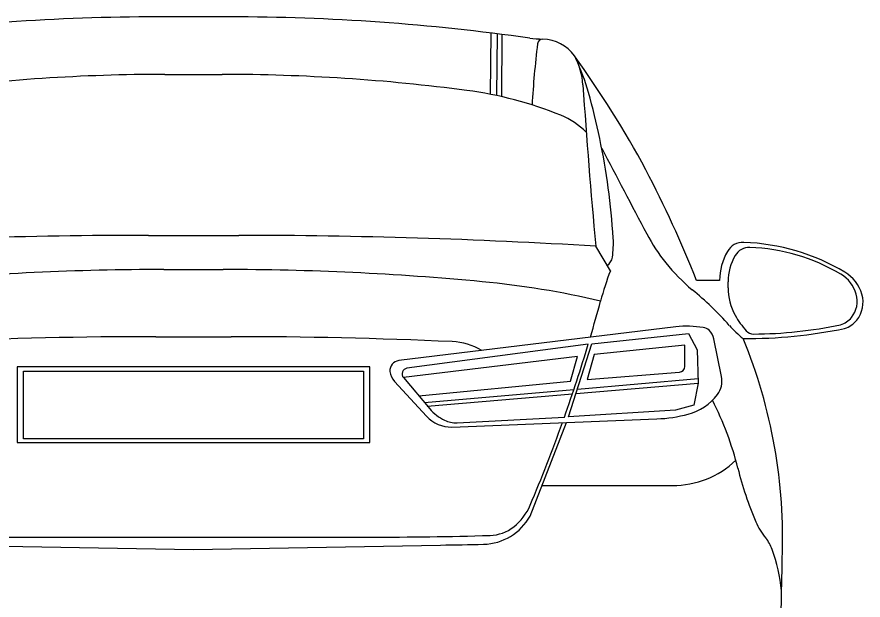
# Model space of a CAD drawing. Extents: x 10133 to 2270741, y 5363 to 1733450.
# Drawn here: x 33928.9 to 34015.9, y 10357.6 to 10417.7 of the extents above; entities that cross this region are included whole.
import ezdxf

# ---------------------------------------------------------------- set-up
doc = ezdxf.new("R2010")
doc.units = 0
doc.layers.add('StdDetailLabel', color=7, linetype='Continuous')

msp = doc.modelspace()

# ---------------------------------------------------------------- linework, layer by layer
at = {"layer": 'StdDetailLabel'}
for p, q in [((33977.572, 10409.693), (33977.64, 10415.999)), ((33978.22, 10409.56), (33978.287, 10415.917)), ((33978.729, 10409.448), (33978.793, 10415.853)), ((33989.906, 10391.543), (33988.409, 10394.056)), ((34001.137, 10390.536), (33998.76, 10390.536)), ((34002.013, 10389.792), (34002.013, 10390.409)), ((33996.632, 10385.778), (33968.142, 10382.287)), ((33987.634, 10383.978), (33968.988, 10381.494)), ((34001.326, 10380.643), (34000.546, 10384.541)), ((33947.041, 10381.632), (33928.916, 10381.632)), ((33928.916, 10381.632), (33928.916, 10373.854)), ((33965.166, 10381.632), (33947.041, 10381.632)), ((33965.166, 10373.854), (33965.166, 10381.632)), ((33929.557, 10374.238), (33929.557, 10381.204)), ((33929.557, 10381.204), (33947.041, 10381.204)), ((33947.041, 10381.204), (33964.524, 10381.204)), ((33964.524, 10381.204), (33964.524, 10374.238)), ((33968.617, 10380.533), (33971.326, 10377.324)), ((33986.512, 10379.341), (33998.93, 10380.431)), ((33987.535, 10380.344), (33997.023, 10381.094)), ((33967.691, 10380.151), (33970.997, 10376.567)), ((33986.377, 10378.911), (33998.947, 10379.976)), ((33970.788, 10377.961), (33986.153, 10379.31)), ((33971.08, 10377.615), (33986.009, 10378.88)), ((33973.607, 10375.445), (33994.694, 10376.292)), ((33974.138, 10375.872), (33985.173, 10376.461)), ((33981.653, 10366.288), (33985.385, 10375.918)), ((33928.916, 10373.854), (33947.041, 10373.854)), ((33947.041, 10374.238), (33929.557, 10374.238)), ((33964.524, 10374.238), (33947.041, 10374.238)), ((33947.041, 10373.854), (33965.166, 10373.854)), ((33982.87, 10369.427), (33996.289, 10369.427))]:
    msp.add_line(p, q, dxfattribs=at)
for points in [[(33950.722, 10417.659), (33947.041, 10417.659), (33943.36, 10417.659)], [(33944.09, 10411.742), (33947.041, 10411.742), (33949.991, 10411.742)], [(33942.394, 10395.174), (33947.041, 10395.174), (33951.687, 10395.174)], [(33943.98, 10391.663), (33947.041, 10391.663), (33950.102, 10391.663)], [(33943.177, 10384.75), (33947.041, 10384.75), (33950.905, 10384.75)], [(33985.612, 10376.485), (33987.989, 10384.025), (33997.936, 10385.085), (33998.818, 10383.403), (33998.947, 10379.976), (33998.486, 10377.71), (33996.606, 10377.176), (33985.612, 10376.485)], [(33997.564, 10381.679), (33997.564, 10383.882), (33988.236, 10382.905), (33987.535, 10380.344)], [(33970.201, 10378.657), (33985.798, 10380.175), (33986.51, 10382.697), (33968.617, 10380.533)], [(33928.946, 10364.12), (33947.041, 10364.12), (33965.136, 10364.12)], [(33921.631, 10363.305), (33947.041, 10362.864), (33972.451, 10363.305)]]:
    msp.add_lwpolyline(points, dxfattribs=at)
for centre, radius, start, end in [((33943.36, 10198.632), 219.027, 90, 98.10682), ((33950.722, 10198.632), 219.027, 81.89318, 90), ((33982.85, 10424.185), 8.802, 261.89318, 270.71965), ((33982.972, 10414.82), 0.563, 91.17265, 173.07945), ((33982.803, 10411.164), 4.222, 36.27969, 87.85903), ((34079.997, 10403.043), 98.3, 173.07945, 176.75794), ((33979.913, 10410.192), 7.187, 3.78746, 28.8701), ((33900.994, 10352.172), 105.082, 28.26535, 35.81467), ((33964.592, 10403.339), 23.968, 15.83301, 24.6813), ((33944.09, 10219.351), 192.391, 90, 97.51431), ((33949.991, 10219.351), 192.391, 82.48569, 90), ((33969.994, 10370.99), 39.438, 67.93109, 82.48569), ((34605.086, 10451.579), 619.354, 183.787458, 185.329083), ((33921.388, 10391.087), 68.876, 11.78444, 15.83301), ((33981.914, 10400.392), 7.711, 44.36348, 67.93109), ((33917.635, 10390.304), 72.709, 3.62871, 11.78444), ((35539.739, 11214.124), 1749.516, 207.578965, 207.904634), ((33893.138, 10349.111), 113.456, 21.41523, 27.74797), ((34010.694, 10404.378), 19.294, 207.90463, 218.62401), ((33942.394, 9791.971), 603.204, 90, 93.490156), ((33951.687, 9791.971), 603.204, 86.509844, 90), ((33981.034, 10394.324), 9.183, 351.22937, 3.62871), ((34003.56, 10392.584), 1.873, 87.93369, 149.92913), ((34002.84, 10372.625), 21.845, 59.21811, 87.93369), ((34007.097, 10390.536), 5.96, 149.92913, 180), ((34004.193, 10392.253), 1.686, 87.93369, 149.92913), ((34003.545, 10374.289), 19.661, 59.21811, 87.93369), ((33988.831, 10393.122), 1.294, 305.91046, 351.22937), ((34007.377, 10390.409), 5.364, 149.92913, 180), ((34010.306, 10404.068), 18.798, 218.62401, 230.39589), ((33943.98, 10108.72), 282.943, 90, 95.3966), ((33950.102, 10108.72), 282.943, 84.6034, 90), ((34022.452, 10379.347), 34.756, 159.4576, 164.88235), ((34011.802, 10388.15), 3.527, 16.12795, 59.21811), ((34012.014, 10388.026), 3.919, 16.12795, 59.21811), ((33968.203, 10300.328), 90.482, 76.77753, 84.6034), ((33975.529, 10362.036), 35.756, 41.90658, 50.39589), ((34007.885, 10389.792), 5.873, 180, 208.91351), ((34012.65, 10388.395), 2.644, 321.00539, 16.12795), ((34012.956, 10388.298), 2.938, 321.00539, 16.12795), ((33831.389, 10430.963), 163.156, 343.52851, 344.88235), ((34010.375, 10391.167), 8.717, 208.91351, 221.86318), ((34012.858, 10388.226), 2.376, 287.88067, 321.00539), ((33997.687, 10373.035), 12.787, 82.00647, 94.73342), ((33999.326, 10384.608), 1.098, 47.59757, 82.74864), ((34012.249, 10394.99), 13.583, 221.90658, 230.21692), ((34004.32, 10431.117), 46.094, 270.3714, 281.59986), ((34013.188, 10388.111), 2.64, 287.88067, 321.00539), ((33943.177, 9877.639), 507.111, 90, 92.56874), ((33950.905, 9877.639), 507.111, 87.43126, 90), ((33998.896, 10384.21), 1.683, 11.31727, 45.90116), ((34003.7, 10435.767), 51.215, 269.8402, 281.59986), ((34004.612, 10386.003), 0.979, 221.86318, 270.3714), ((33973.34, 10377.713), 6.534, 59.32487, 87.43126), ((33831.389, 10430.963), 163.156, 340.48554, 343.26322), ((33954.012, 10364.095), 53.603, 357.65353, 22.43535), ((33968.268, 10381.261), 1.034, 96.98587, 185.53736), ((33969.066, 10380.912), 0.587, 97.58866, 220.17162), ((33996.977, 10381.679), 0.587, 274.5165, 360), ((33968.967, 10381.329), 1.736, 185.53736, 222.71394), ((33999.094, 10380.17), 2.281, 322.74008, 11.95931), ((33996.478, 10382.16), 5.568, 284.90996, 322.74008), ((33972.54, 10363.767), 31.376, 13.73166, 27.39661), ((33974.726, 10380.194), 4.449, 220.17162, 245.08851), ((33973.558, 10378.929), 3.484, 222.68449, 270.81544), ((33974.149, 10378.952), 3.08, 245.08851, 269.80104), ((33994.099, 10391.095), 14.815, 272.30127, 284.90996), ((33831.389, 10430.963), 163.156, 337.0702, 340.27688), ((33996.289, 10378.909), 9.482, 270, 313.45343), ((34037.323, 10379.597), 35.312, 193.73166, 203.16113), ((33976.484, 10369.584), 5.613, 308.49286, 337.0702), ((33976.734, 10369.017), 5.625, 271.29503, 330.97779), ((34011.182, 10368.414), 6.88, 203.16113, 219.60342), ((33977.411, 10368.418), 4.123, 271.62563, 308.49286), ((33928.946, 10800.951), 436.831, 268.37437, 270), ((33965.136, 10800.951), 436.831, 270, 271.62563), ((34002.953, 10361.606), 3.801, 19.23158, 39.60342), ((33957.855, 11204.122), 840.944, 270.994474, 271.295028), ((33987.665, 10356.273), 19.992, 6.72741, 19.23158), ((33804.157, 10363.343), 203.418, 356.68337, 359.59364)]:
    msp.add_arc(centre, radius, start, end, dxfattribs=at)

doc.saveas('drawing.dxf')
